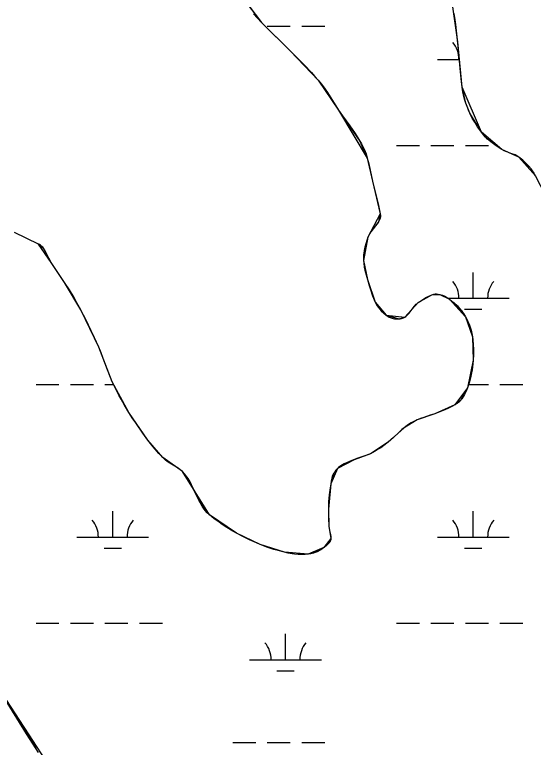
# Model space of a CAD drawing. Extents: x 3161564 to 3199464, y 849354 to 874788.
# Drawn here: x 3185551 to 3186274, y 870186 to 871207 of the extents above; entities that cross this region are included whole.
import ezdxf

# ---------------------------------------------------------------- set-up
doc = ezdxf.new("R2010")
doc.units = 0
for name, color, linetype in [('V-SITE-VEGE', 7, 'Continuous'), ('V-TOPO-SHOR', 7, 'Continuous'), ('V-WETL-SWMP', 7, 'Continuous')]:
    doc.layers.add(name, color=color, linetype=linetype)

msp = doc.modelspace()

# ---------------------------------------------------------------- linework, layer by layer
at = {"layer": 'V-SITE-VEGE'}
for points in [[(3185884.126000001, 871207.8999999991), (3185889.336000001, 871201.743999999), (3185894.852000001, 871195.812999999), (3185904.829000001, 871185.851999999), (3185927.556000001, 871163.8189999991), (3185954.876000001, 871136.2429999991)], [(3186173.443000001, 871113.358999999), (3186172.134000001, 871127.1989999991), (3186169.576000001, 871158.3489999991), (3186165.702000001, 871193.1749999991), (3186164.880000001, 871199.2779999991), (3186163.389000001, 871208.407999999)], [(3185954.876000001, 871136.2429999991), (3185964.588000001, 871125.9659999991), (3185969.325000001, 871120.7069999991), (3185973.960000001, 871115.334999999), (3185977.929000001, 871110.417999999), (3185981.236000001, 871106.0059999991), (3185986.745000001, 871098.0989999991), (3186002.427000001, 871073.7239999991), (3186007.963000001, 871065.623999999), (3186018.108000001, 871051.635999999), (3186025.567000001, 871041.069999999), (3186030.775000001, 871032.974999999), (3186034.341000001, 871026.7509999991), (3186036.768000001, 871021.974999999), (3186038.429000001, 871018.3209999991), (3186040.6240000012, 871012.7159999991), (3186042.426000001, 871006.935999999), (3186044.452000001, 870998.885999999), (3186049.785000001, 870974.616999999), (3186057.9280000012, 870940.660999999), (3186060.484000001, 870929.361999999), (3186060.756000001, 870927.158999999), (3186060.651000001, 870925.157999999), (3186060.273000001, 870923.3289999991), (3186059.699000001, 870921.6469999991), (3186058.995000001, 870920.096999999), (3186057.305000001, 870917.241999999), (3186055.531000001, 870914.7799999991), (3186048.515000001, 870906.121999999), (3186046.889000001, 870903.8809999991), (3186045.779000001, 870902.162999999), (3186044.358000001, 870899.5129999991), (3186043.309000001, 870896.7559999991), (3186040.855000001, 870888.653999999), (3186039.141000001, 870882.569999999), (3186038.074000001, 870878.0049999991), (3186037.460000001, 870874.5819999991), (3186037.130000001, 870872.013999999), (3186036.886000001, 870868.167999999), (3186036.995000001, 870864.3239999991), (3186037.327000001, 870860.9899999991), (3186038.224000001, 870855.1569999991), (3186039.111000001, 870850.782999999), (3186040.694000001, 870844.2289999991), (3186042.459000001, 870837.670999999), (3186044.802000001, 870829.5959999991), (3186046.694000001, 870823.6549999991), (3186049.836000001, 870814.851999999), (3186053.453000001, 870806.0769999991), (3186054.780000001, 870803.395999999), (3186056.1070000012, 870801.1739999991), (3186057.385000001, 870799.317999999), (3186059.859000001, 870796.2499999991), (3186061.895000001, 870794.0769999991), (3186065.196000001, 870790.988999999), (3186068.747000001, 870788.062999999), (3186070.148000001, 870787.0589999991), (3186073.028000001, 870785.444999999), (3186075.755000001, 870784.3389999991), (3186078.252000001, 870783.609999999), (3186080.480000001, 870783.1639999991), (3186082.442000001, 870782.9239999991), (3186085.844000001, 870782.8539999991), (3186088.310000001, 870783.1039999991), (3186090.087000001, 870783.4689999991), (3186092.586000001, 870784.3039999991), (3186094.828000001, 870785.4999999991), (3186096.139000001, 870786.4469999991), (3186098.429000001, 870788.506999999), (3186100.293000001, 870790.550999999), (3186108.005000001, 870800.481999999), (3186110.539000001, 870803.229999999), (3186111.903000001, 870804.476999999), (3186113.347000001, 870805.613999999), (3186117.772000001, 870808.726999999), (3186121.172000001, 870810.9489999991), (3186123.785000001, 870812.5179999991), (3186127.834000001, 870814.657999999), (3186132.071000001, 870816.4739999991), (3186134.834000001, 870817.260999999), (3186136.976000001, 870817.5619999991), (3186138.594000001, 870817.633999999), (3186141.003000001, 870817.483999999), (3186143.342000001, 870817.0399999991), (3186146.897000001, 870815.920999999), (3186149.477000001, 870814.8439999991), (3186151.370000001, 870813.8999999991), (3186154.151000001, 870812.2509999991), (3186156.871000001, 870810.319999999), (3186160.285000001, 870807.601999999), (3186163.117000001, 870805.199999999), (3186167.735000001, 870800.8629999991), (3186170.930000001, 870797.439999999), (3186173.185000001, 870794.738999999), (3186176.347000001, 870790.4239999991), (3186179.265000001, 870785.721999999), (3186181.082000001, 870782.3359999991), (3186182.516000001, 870779.3609999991), (3186184.672000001, 870774.1009999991), (3186186.012000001, 870770.109999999), (3186186.870000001, 870767.0809999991)], [(3186274.551000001, 870986.0389999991), (3186272.449000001, 870989.1919999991), (3186270.461000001, 870991.8529999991), (3186266.674000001, 870996.290999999), (3186263.610000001, 870999.4469999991), (3186258.714000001, 871003.917999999), (3186253.530000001, 871008.0959999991), (3186250.784000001, 871009.9019999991), (3186248.236000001, 871011.185999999), (3186243.569000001, 871012.9999999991), (3186236.415000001, 871015.4249999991), (3186232.937000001, 871016.858999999), (3186229.630000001, 871018.6529999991), (3186221.817000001, 871023.8019999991), (3186216.213000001, 871027.905999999), (3186212.183000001, 871031.214999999), (3186209.273000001, 871033.8679999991), (3186207.155000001, 871035.9709999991), (3186204.102000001, 871039.3339999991), (3186201.198000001, 871042.974999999), (3186196.026000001, 871050.300999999), (3186191.895000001, 871056.8089999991), (3186188.594000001, 871062.584999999), (3186185.950000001, 871067.702999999), (3186183.830000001, 871072.2329999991), (3186182.129000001, 871076.238999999), (3186179.495000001, 871083.344999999), (3186177.818000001, 871088.7579999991), (3186176.728000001, 871092.8679999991), (3186175.382000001, 871099.1149999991), (3186174.379000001, 871105.461999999), (3186173.443000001, 871113.358999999)], [(3185897.807000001, 870466.6719999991), (3185893.117000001, 870468.528999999), (3185884.669000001, 870472.2039999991), (3185878.453000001, 870475.113999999), (3185869.247000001, 870479.694999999), (3185860.085000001, 870484.5059999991), (3185855.122000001, 870487.2399999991), (3185846.652000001, 870492.3089999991), (3185840.471000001, 870496.3579999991), (3185835.939000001, 870499.533999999), (3185829.291000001, 870504.532999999), (3185822.827000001, 870509.8209999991), (3185819.596000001, 870512.8749999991), (3185816.853000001, 870515.981999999), (3185814.511000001, 870519.0819999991), (3185812.481000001, 870522.1299999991), (3185810.705000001, 870525.094999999), (3185807.635000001, 870530.8709999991), (3185797.811000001, 870551.7869999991), (3185795.126000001, 870556.8019999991), (3185792.941000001, 870560.412999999), (3185791.182000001, 870563.013999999), (3185788.306000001, 870566.7109999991), (3185785.105000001, 870570.1249999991), (3185781.958000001, 870572.827999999), (3185778.988000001, 870574.957999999), (3185765.174000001, 870583.479999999), (3185761.291000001, 870586.336999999), (3185759.479000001, 870587.9069999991), (3185757.777000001, 870589.5989999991), (3185752.339000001, 870595.523999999), (3185744.444000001, 870604.643999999), (3185740.651000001, 870609.3479999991), (3185736.988000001, 870614.1649999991), (3185730.098000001, 870623.5979999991), (3185720.049000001, 870637.878999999), (3185715.189000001, 870645.1429999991), (3185710.460000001, 870652.5199999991), (3185704.132000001, 870662.9339999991), (3185699.593000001, 870670.8429999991), (3185696.318000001, 870676.841999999), (3185691.631000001, 870685.9509999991), (3185687.242000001, 870695.226999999), (3185684.682000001, 870701.1719999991), (3185680.602000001, 870711.733999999), (3185674.839000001, 870727.7059999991), (3185671.830000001, 870735.6399999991), (3185668.562000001, 870743.466999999), (3185662.645000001, 870756.623999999), (3185658.099000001, 870766.439999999), (3185651.0190000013, 870781.0419999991), (3185647.332000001, 870788.2779999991), (3185643.529000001, 870795.461999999), (3185638.196000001, 870805.216999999), (3185634.104000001, 870812.4729999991), (3185627.745000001, 870823.2139999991), (3185621.022000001, 870833.7309999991), (3185602.309000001, 870861.466999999), (3185600.271000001, 870864.8559999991), (3185593.914000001, 870877.643999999), (3185592.094000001, 870880.572999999), (3185590.564000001, 870882.577999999), (3185589.300000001, 870883.9459999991), (3185587.185000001, 870885.7379999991), (3185586.015000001, 870886.501999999), (3185584.760000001, 870887.1669999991), (3185551.244000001, 870903.0619999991)], [(3186186.870000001, 870767.0809999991), (3186187.926000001, 870762.474999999), (3186188.725000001, 870757.780999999), (3186189.235000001, 870753.719999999), (3186189.825000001, 870746.587999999), (3186190.034000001, 870741.2329999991), (3186190.013000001, 870733.202999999), (3186189.641000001, 870725.192999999), (3186189.264000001, 870720.3289999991), (3186188.275000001, 870711.8729999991), (3186187.216000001, 870705.564999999), (3186186.218000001, 870700.849999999), (3186184.353000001, 870693.7969999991), (3186181.993000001, 870686.7579999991), (3186180.564000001, 870683.185999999), (3186179.159000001, 870680.140999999), (3186177.801000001, 870677.5539999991), (3186176.509000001, 870675.3709999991), (3186173.992000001, 870671.751999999), (3186171.876000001, 870669.2399999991), (3186170.150000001, 870667.486999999), (3186167.328000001, 870665.091999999), (3186164.202000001, 870663.011999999), (3186160.774000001, 870661.106999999), (3186154.730000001, 870658.128999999), (3186150.155000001, 870656.1299999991), (3186143.223000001, 870653.373999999), (3186136.200000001, 870650.7399999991), (3186130.128000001, 870648.6469999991), (3186120.953000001, 870645.7329999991), (3186116.398000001, 870644.1699999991), (3186111.901000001, 870642.408999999), (3186107.041000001, 870640.077999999), (3186103.535000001, 870638.0769999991), (3186098.464000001, 870634.7509999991), (3186093.571000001, 870631.136999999), (3186090.665000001, 870628.7729999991), (3186085.830000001, 870624.3799999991), (3186078.797000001, 870617.5689999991), (3186075.198000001, 870614.248999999), (3186071.434000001, 870611.1009999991), (3186065.595000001, 870606.670999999), (3186061.120000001, 870603.5049999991), (3186057.694000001, 870601.2379999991), (3186052.425000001, 870598.040999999), (3186046.973000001, 870595.1349999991), (3186044.173000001, 870593.854999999), (3186039.156000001, 870591.9559999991), (3186027.658000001, 870588.2059999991), (3186017.813000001, 870584.351999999), (3186013.351000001, 870582.4659999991), (3186010.070000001, 870580.8829999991), (3186007.655000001, 870579.5449999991), (3186004.118000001, 870577.2189999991), (3186002.392000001, 870575.878999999), (3186000.700000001, 870574.4029999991), (3185998.564000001, 870572.1639999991), (3185996.996000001, 870570.0689999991), (3185995.826000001, 870568.1479999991), (3185994.941000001, 870566.4069999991), (3185993.680000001, 870563.2509999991), (3185992.930000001, 870560.809999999), (3185992.060000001, 870557.072999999), (3185991.407000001, 870553.2899999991), (3185990.174000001, 870544.4709999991), (3185989.408000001, 870537.8559999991), (3185988.588000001, 870527.925999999), (3185988.351000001, 870522.954999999), (3185988.246000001, 870517.9759999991), (3185988.431000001, 870505.9069999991), (3185988.941000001, 870493.8389999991), (3185989.160000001, 870491.6959999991), (3185989.942000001, 870487.9709999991), (3185991.333000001, 870482.4189999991), (3185991.763000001, 870479.653999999), (3185991.800000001, 870476.890999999), (3185991.452000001, 870474.988999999), (3185990.856000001, 870473.4199999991), (3185990.139000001, 870472.1149999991), (3185988.513000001, 870469.966999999), (3185987.042000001, 870468.449999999), (3185984.556000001, 870466.292999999), (3185981.883000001, 870464.236999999), (3185979.223000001, 870462.3509999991), (3185976.899000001, 870460.863999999), (3185972.8030000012, 870458.6399999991), (3185969.692000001, 870457.297999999), (3185967.324000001, 870456.4829999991), (3185963.701000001, 870455.5739999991), (3185959.976000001, 870455.0519999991), (3185955.880000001, 870454.7849999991), (3185952.267000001, 870454.6909999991), (3185945.916000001, 870454.8429999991), (3185941.153000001, 870455.2189999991), (3185937.591000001, 870455.655999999), (3185932.289000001, 870456.5549999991), (3185927.065000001, 870457.758999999), (3185918.455000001, 870460.064999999), (3185912.047000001, 870461.905999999), (3185902.525000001, 870464.9639999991), (3185897.807000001, 870466.6719999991)], [(3185456.063000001, 870376.8039999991), (3185458.976000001, 870371.631999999), (3185464.753000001, 870362.1029999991), (3185470.086000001, 870353.910999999), (3185479.851000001, 870339.7999999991), (3185494.908000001, 870318.8489999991), (3185502.320000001, 870308.3139999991), (3185509.471000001, 870297.643999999), (3185523.633000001, 870275.4539999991), (3185566.285000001, 870207.0389999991), (3185580.238000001, 870185.216999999)]]:
    msp.add_lwpolyline(points, dxfattribs=at)
at = {"layer": 'V-TOPO-SHOR'}
for points in [[(3185863.953000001, 871236.6749999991), (3185894.852000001, 871195.812999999), (3185935.025000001, 871156.3649999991), (3185973.960000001, 871115.334999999), (3186002.429000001, 871073.721999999), (3186042.426000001, 871006.935999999), (3186049.783000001, 870974.616999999), (3186060.484000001, 870929.359999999), (3186043.309000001, 870896.7559999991), (3186036.995000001, 870864.3219999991), (3186042.459000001, 870837.670999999), (3186053.451000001, 870806.0769999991), (3186068.7490000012, 870788.062999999), (3186094.828000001, 870785.4999999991), (3186113.347000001, 870805.613999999), (3186132.071000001, 870816.4739999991), (3186143.342000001, 870817.0399999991), (3186156.869000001, 870810.319999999), (3186179.265000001, 870785.721999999), (3186188.725000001, 870757.780999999), (3186189.643000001, 870725.192999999), (3186181.993000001, 870686.7579999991), (3186164.202000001, 870663.011999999), (3186136.200000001, 870650.7399999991), (3186111.901000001, 870642.408999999), (3186093.571000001, 870631.136999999), (3186071.434000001, 870611.1009999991), (3186046.973000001, 870595.1349999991), (3186023.878000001, 870586.778999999), (3186000.698000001, 870574.4029999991), (3185991.407000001, 870553.2899999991), (3185988.246000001, 870517.9759999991), (3185988.941000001, 870493.8389999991)], [(3186573.667000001, 870177.4979999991), (3186548.622000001, 870266.8829999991), (3186547.088000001, 870308.3289999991), (3186555.893000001, 870344.3259999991), (3186546.404000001, 870389.961999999), (3186528.101000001, 870436.9859999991), (3186436.836000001, 870664.8749999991), (3186317.252000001, 870903.415999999), (3186276.705000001, 870982.273999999), (3186253.530000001, 871008.0959999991), (3186229.632000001, 871018.6529999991), (3186201.198000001, 871042.974999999), (3186174.379000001, 871105.461999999), (3186168.481000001, 871168.709999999), (3186161.472000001, 871217.5059999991)], [(3185988.941000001, 870493.8389999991), (3185991.800000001, 870476.890999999), (3185981.881000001, 870464.236999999), (3185959.976000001, 870455.0519999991), (3185927.065000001, 870457.758999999), (3185893.117000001, 870468.528999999), (3185860.085000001, 870484.5059999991), (3185822.827000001, 870509.8209999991), (3185785.105000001, 870570.1249999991), (3185757.777000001, 870589.5989999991), (3185736.988000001, 870614.1649999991), (3185710.460000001, 870652.5199999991), (3185687.242000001, 870695.226999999), (3185668.562000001, 870743.466999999), (3185643.529000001, 870795.461999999), (3185621.022000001, 870833.7309999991), (3185602.309000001, 870861.466999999), (3185584.762000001, 870887.1669999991), (3185551.242000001, 870903.0619999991)], [(3185387.836000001, 870536.2649999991), (3185447.206000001, 870395.0549999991), (3185509.471000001, 870297.643999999), (3185624.7490000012, 870121.513999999)]]:
    msp.add_lwpolyline(points, dxfattribs=at)
at = {"layer": 'V-WETL-SWMP'}
for p, q in [((3185863.954, 871236.6739999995), (3185894.8510000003, 871195.8139999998)), ((3186168.48, 871168.7089999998), (3186161.473, 871217.5059999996)), ((3185894.8510000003, 871195.8139999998), (3185935.026, 871156.3649999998)), ((3185903.048576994, 871190.7942722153), (3185935.048576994, 871190.7942722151)), ((3185951.048576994, 871190.7942722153), (3185983.048576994, 871190.7942722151)), ((3186174.378, 871105.4609999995), (3186168.48, 871168.7089999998)), ((3185935.026, 871156.3649999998), (3185973.96, 871115.3349999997)), ((3186139.892576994, 871144.3642722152), (3186170.750193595, 871144.3642722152)), ((3185973.96, 871115.3349999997), (3186002.429, 871073.7219999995)), ((3186179.4250000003, 871083.5539999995), (3186174.378, 871105.4609999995)), ((3186185.043, 871069.5899999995), (3186179.4250000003, 871083.5539999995)), ((3186002.429, 871073.7219999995), (3186032.2, 871030.5769999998)), ((3186201.198, 871042.9759999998), (3186185.043, 871069.5899999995)), ((3186209.732, 871033.4309999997), (3186201.198, 871042.9759999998)), ((3186229.631, 871018.6529999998), (3186209.732, 871033.4309999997)), ((3186032.2, 871030.5769999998), (3186042.427, 871006.9369999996)), ((3186083.048576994, 871024.2932722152), (3186115.048576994, 871024.2932722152)), ((3186131.048576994, 871024.2932722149), (3186163.048576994, 871024.2932722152)), ((3186179.048576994, 871024.2932722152), (3186211.048576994, 871024.2932722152)), ((3186253.531, 871008.0949999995), (3186229.631, 871018.6529999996)), ((3186042.427, 871006.9369999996), (3186049.7830000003, 870974.6169999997)), ((3186270.3910000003, 870991.9419999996), (3186253.531, 871008.0949999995)), ((3186276.7060000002, 870982.2749999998), (3186270.3910000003, 870991.9419999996)), ((3186049.7830000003, 870974.6169999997), (3186060.4840000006, 870929.3599999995)), ((3186060.484, 870929.3599999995), (3186057.97, 870918.2769999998)), ((3186057.97, 870918.2769999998), (3186047.211, 870904.3469999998)), ((3185584.761, 870887.1679999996), (3185551.242, 870903.0619999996)), ((3186047.211, 870904.3469999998), (3186043.309, 870896.7549999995)), ((3186043.309, 870896.7549999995), (3186037.546, 870875.1309999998)), ((3185592.186, 870880.4399999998), (3185584.761, 870887.1679999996)), ((3185602.309, 870861.4669999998), (3185592.186, 870880.4399999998)), ((3186037.546, 870875.1309999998), (3186036.994, 870864.3219999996)), ((3185621.021, 870833.7309999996), (3185602.309, 870861.4669999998)), ((3186036.994, 870864.3219999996), (3186042.46, 870837.6709999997)), ((3186189.892576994, 870811.6892722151), (3186189.892576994, 870847.6892722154)), ((3185643.529, 870795.4609999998), (3185621.021, 870833.7309999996)), ((3186042.46, 870837.6709999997), (3186053.451, 870806.0769999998)), ((3186113.347, 870805.6129999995), (3186132.072, 870816.4739999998)), ((3186132.072, 870816.4739999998), (3186143.342, 870817.0389999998)), ((3186143.342, 870817.0389999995), (3186156.869, 870810.3199999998)), ((3186154.1123181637, 870811.6892722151), (3186239.892576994, 870811.6892722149)), ((3186156.869, 870810.3199999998), (3186172.974, 870795.0049999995)), ((3186053.451, 870806.0769999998), (3186068.749, 870788.0629999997)), ((3186094.829, 870785.4999999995), (3186113.347, 870805.6129999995)), ((3185668.562, 870743.4669999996), (3185643.529, 870795.4609999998)), ((3186068.749, 870788.0629999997), (3186086.6, 870782.9029999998)), ((3186172.974, 870795.0049999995), (3186179.265, 870785.7219999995)), ((3186177.892576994, 870796.2582722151), (3186201.8925769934, 870796.2582722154)), ((3186086.6, 870782.9029999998), (3186094.829, 870785.4999999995)), ((3186179.265, 870785.7219999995), (3186188.725, 870757.7799999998)), ((3186188.725, 870757.7799999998), (3186189.643, 870725.1939999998)), ((3185687.241, 870695.2269999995), (3185668.562, 870743.4669999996)), ((3186189.643, 870725.1939999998), (3186181.994, 870686.7579999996)), ((3185581.140576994, 870691.6182722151), (3185613.140576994, 870691.6182722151)), ((3185629.140576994, 870691.6182722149), (3185661.140576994, 870691.6182722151)), ((3185677.140576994, 870691.6182722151), (3185689.2029521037, 870691.6182722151)), ((3185710.46, 870652.5189999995), (3185687.241, 870695.2269999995)), ((3186181.994, 870686.7579999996), (3186171.949, 870669.3189999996)), ((3186182.9612240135, 870691.6182722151), (3186211.048576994, 870691.6182722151)), ((3186227.048576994, 870691.6182722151), (3186259.048576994, 870691.6182722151)), ((3186171.949, 870669.3189999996), (3186164.203, 870663.0109999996)), ((3186164.203, 870663.0109999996), (3186136.201, 870650.7389999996)), ((3185736.987, 870614.1639999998), (3185710.46, 870652.5189999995)), ((3186136.201, 870650.7389999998), (3186111.901, 870642.4079999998)), ((3186111.901, 870642.4079999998), (3186093.5700000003, 870631.1369999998)), ((3186093.5700000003, 870631.1369999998), (3186071.434, 870611.1009999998)), ((3185757.776, 870589.5999999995), (3185736.987, 870614.1639999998)), ((3186071.434, 870611.1009999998), (3186046.972, 870595.1339999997)), ((3186046.972, 870595.1339999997), (3186023.878, 870586.7779999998)), ((3185785.105, 870570.1239999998), (3185757.7760000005, 870589.5999999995)), ((3186023.878, 870586.7779999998), (3186000.699, 870574.4029999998)), ((3186000.699, 870574.4029999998), (3185995.79, 870568.0819999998)), ((3185794.576, 870557.7519999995), (3185785.105, 870570.1239999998)), ((3185995.79, 870568.0819999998), (3185991.4060000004, 870553.2909999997)), ((3185808.721, 870528.7369999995), (3185794.576, 870557.7519999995)), ((3185991.406, 870553.2909999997), (3185988.2460000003, 870517.9769999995)), ((3185822.828, 870509.8209999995), (3185808.721, 870528.7369999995)), ((3185687.984576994, 870479.0142722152), (3185687.984576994, 870515.0142722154)), ((3185988.2460000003, 870517.9769999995), (3185988.941, 870493.8389999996)), ((3186189.892576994, 870479.0142722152), (3186189.892576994, 870515.0142722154)), ((3185860.085, 870484.5059999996), (3185822.828, 870509.8209999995)), ((3185988.941, 870493.8389999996), (3185991.799, 870476.8919999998)), ((3185893.117, 870468.5289999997), (3185860.085, 870484.5059999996)), ((3185637.984576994, 870479.0142722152), (3185737.984576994, 870479.014272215)), ((3185990.111, 870472.0729999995), (3185981.8810000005, 870464.2359999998)), ((3185991.799, 870476.8919999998), (3185990.111, 870472.0729999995)), ((3186139.892576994, 870479.0142722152), (3186239.892576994, 870479.014272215)), ((3185675.984576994, 870463.5832722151), (3185699.9845769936, 870463.5832722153)), ((3185927.0640000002, 870457.7579999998), (3185893.117, 870468.5289999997)), ((3185981.881, 870464.2359999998), (3185967.553, 870456.5539999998)), ((3186177.892576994, 870463.5832722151), (3186201.8925769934, 870463.5832722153)), ((3185959.975, 870455.0509999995), (3185927.0640000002, 870457.7579999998)), ((3185967.553, 870456.5539999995), (3185959.975, 870455.0509999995)), ((3185581.140576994, 870358.9432722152), (3185613.140576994, 870358.9432722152)), ((3185629.140576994, 870358.943272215), (3185661.140576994, 870358.9432722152)), ((3185677.140576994, 870358.9432722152), (3185709.140576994, 870358.9432722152)), ((3185725.140576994, 870358.9432722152), (3185757.140576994, 870358.9432722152)), ((3186083.048576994, 870358.9432722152), (3186115.048576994, 870358.9432722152)), ((3186131.048576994, 870358.943272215), (3186163.048576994, 870358.9432722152)), ((3186179.048576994, 870358.9432722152), (3186211.048576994, 870358.9432722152)), ((3186227.048576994, 870358.9432722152), (3186259.048576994, 870358.9432722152)), ((3185928.456576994, 870308.2012722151), (3185928.456576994, 870344.2012722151)), ((3185878.456576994, 870308.2012722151), (3185978.456576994, 870308.2012722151)), ((3185916.456576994, 870292.7702722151), (3185940.4565769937, 870292.7702722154)), ((3185534.4930000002, 870258.0949999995), (3185567.487, 870205.1329999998)), ((3185567.487, 870205.1329999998), (3185584.359, 870178.9059999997)), ((3185855.048576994, 870192.7692722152), (3185887.048576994, 870192.7692722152)), ((3185903.048576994, 870192.7692722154), (3185935.048576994, 870192.7692722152)), ((3185951.048576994, 870192.7692722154), (3185983.048576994, 870192.7692722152))]:
    msp.add_line(p, q, dxfattribs=at)
for centre, radius, start, end in [((3186134.6496408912, 871144.8390753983), 35.24628790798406, 359.2281799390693, 40.771838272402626), ((3186134.6496408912, 870812.1640753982), 35.24628790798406, 359.2281799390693, 40.771838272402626), ((3186245.135513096, 870812.1640753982), 35.24628790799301, 139.2281769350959, 180.77183526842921), ((3185632.741640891, 870479.4890753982), 35.24628790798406, 359.2281799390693, 40.771838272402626), ((3185743.227513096, 870479.4890753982), 35.24628790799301, 139.2281769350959, 180.77183526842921), ((3186134.6496408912, 870479.4890753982), 35.24628790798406, 359.2281799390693, 40.771838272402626), ((3186245.135513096, 870479.4890753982), 35.24628790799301, 139.2281769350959, 180.77183526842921), ((3185873.213640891, 870308.6760753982), 35.24628790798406, 359.2281799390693, 40.771838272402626), ((3185983.699513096, 870308.6760753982), 35.24628790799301, 139.2281769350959, 180.77183526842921)]:
    msp.add_arc(centre, radius, start, end, dxfattribs=at)

doc.saveas('drawing.dxf')
